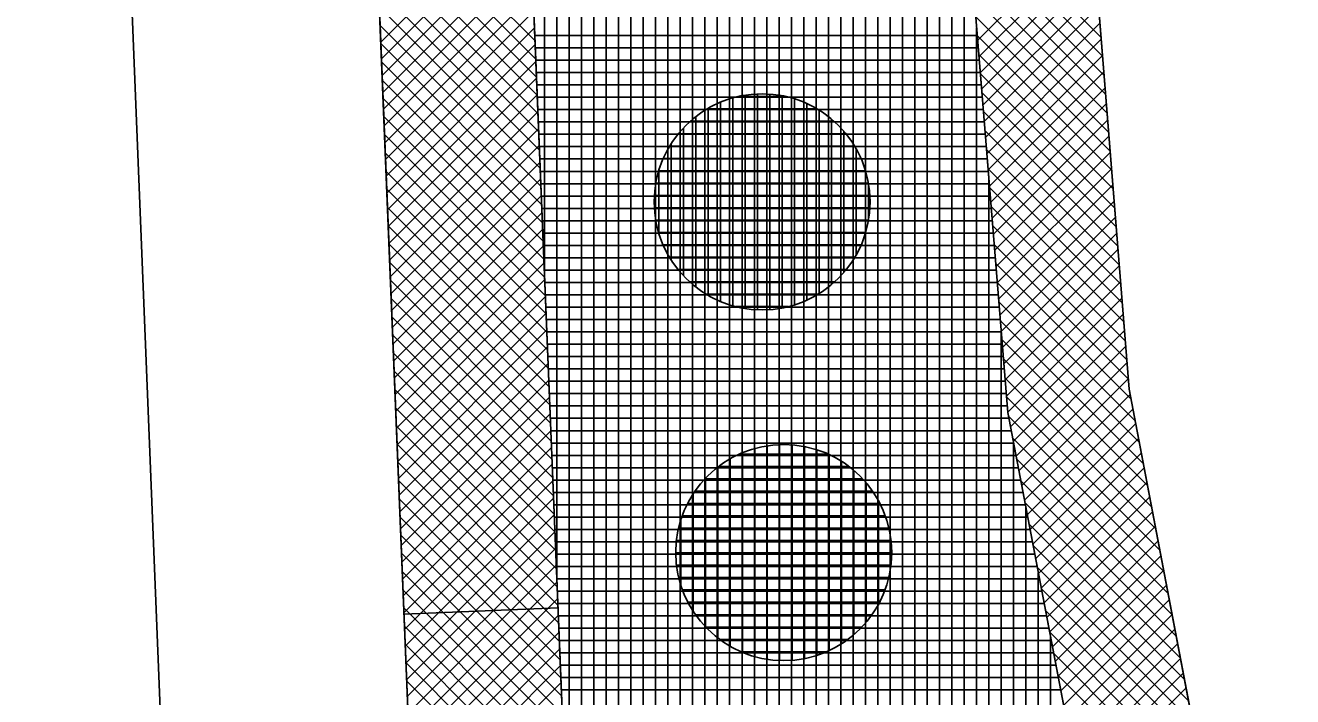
# Model space of a CAD drawing. Extents: x -565346 to -564154, y -1097386 to -1095620.
# Drawn here: x -564343.14 to -564322.61, y -1095848.62 to -1095837.75 of the extents above; entities that cross this region are included whole.
import ezdxf

# ---------------------------------------------------------------- set-up
doc = ezdxf.new("R2010")
doc.units = 0
for name, color, linetype in [('Vrstva 1', 7, 'Continuous'), ('Vrstva 13', 7, 'Continuous'), ('Vrstva 41', 7, 'Continuous'), ('Vrstva 42', 7, 'Continuous'), ('Vrstva 43', 7, 'Continuous'), ('Vrstva 44', 7, 'Continuous')]:
    doc.layers.add(name, color=color, linetype=linetype)

msp = doc.modelspace()

# ---------------------------------------------------------------- linework, layer by layer
at = {"layer": 'Vrstva 1'}
for p, q in [((-564338.84, -1095900.99), (-564343.14, -1095794.87)), ((-564338.22, -1095817.34), (-564332.63, -1095955.35))]:
    msp.add_line(p, q, dxfattribs=at)
at = {"layer": 'Vrstva 13'}
for p, q in [((-564328.86, -1095798.5), (-564325.26, -1095843.64)), ((-564325.26, -1095843.64), (-564319.47, -1095873.99))]:
    msp.add_line(p, q, dxfattribs=at)
at = {"layer": 'Vrstva 41'}
msp.add_line((-564334.509, -1095847.18), (-564337.007, -1095847.281), dxfattribs=at)
for points in [[(-564339.576, -1095722.251), (-564342.067, -1095722.352), (-564338.22, -1095817.34), (-564334.985, -1095897.209), (-564332.487, -1095897.108), (-564335.722, -1095817.239)], [(-564325.945, -1095835.054), (-564327.939, -1095835.213), (-564327.225, -1095844.015), (-564321.435, -1095874.365), (-564319.268, -1095891.349), (-564317.284, -1095891.096), (-564319.47, -1095873.99), (-564325.26, -1095843.64)]]:
    msp.add_lwpolyline(points, close=True, dxfattribs=at)
at = {"layer": 'Vrstva 42'}
for p, q in [((-564337.489, -1095835.389), (-564334.881, -1095837.997)), ((-564337.477, -1095835.684), (-564334.869, -1095838.292)), ((-564334.978, -1095835.611), (-564337.383, -1095838.016)), ((-564327.895, -1095835.757), (-564325.715, -1095837.937)), ((-564337.465, -1095835.979), (-564334.857, -1095838.587)), ((-564334.967, -1095835.883), (-564337.372, -1095838.287)), ((-564334.956, -1095836.155), (-564337.361, -1095838.559)), ((-564327.87, -1095836.064), (-564325.69, -1095838.244)), ((-564325.858, -1095836.138), (-564327.713, -1095837.993)), ((-564337.453, -1095836.274), (-564334.845, -1095838.881)), ((-564334.945, -1095836.426), (-564337.35, -1095838.831)), ((-564327.845, -1095836.372), (-564325.666, -1095838.551)), ((-564325.837, -1095836.4), (-564327.692, -1095838.255)), ((-564337.441, -1095836.568), (-564334.833, -1095839.176)), ((-564334.934, -1095836.698), (-564337.339, -1095839.103)), ((-564327.82, -1095836.68), (-564325.641, -1095838.859)), ((-564325.817, -1095836.662), (-564327.671, -1095838.516)), ((-564337.429, -1095836.863), (-564334.822, -1095839.471)), ((-564334.923, -1095836.97), (-564337.327, -1095839.375)), ((-564327.795, -1095836.988), (-564325.617, -1095839.166)), ((-564325.796, -1095836.924), (-564327.65, -1095838.778)), ((-564337.417, -1095837.158), (-564334.81, -1095839.766)), ((-564334.912, -1095837.242), (-564337.316, -1095839.647)), ((-564325.775, -1095837.186), (-564327.629, -1095839.04)), ((-564337.405, -1095837.453), (-564334.798, -1095840.061)), ((-564327.77, -1095837.296), (-564325.592, -1095839.473)), ((-564325.754, -1095837.448), (-564327.607, -1095839.301)), ((-564334.901, -1095837.514), (-564337.305, -1095839.918)), ((-564327.745, -1095837.603), (-564325.568, -1095839.781)), ((-564337.393, -1095837.748), (-564334.786, -1095840.355)), ((-564334.89, -1095837.786), (-564337.294, -1095840.19)), ((-564325.733, -1095837.71), (-564327.586, -1095839.563)), ((-564337.381, -1095838.042), (-564334.774, -1095840.65)), ((-564334.879, -1095838.057), (-564337.283, -1095840.462)), ((-564327.72, -1095837.911), (-564325.543, -1095840.088)), ((-564325.712, -1095837.972), (-564327.565, -1095839.824)), ((-564327.695, -1095838.219), (-564325.519, -1095840.395)), ((-564325.691, -1095838.234), (-564327.544, -1095840.086)), ((-564337.37, -1095838.337), (-564334.762, -1095840.945)), ((-564334.868, -1095838.329), (-564337.272, -1095840.734)), ((-564337.358, -1095838.632), (-564334.75, -1095841.24)), ((-564334.857, -1095838.601), (-564337.261, -1095841.006)), ((-564327.67, -1095838.527), (-564325.494, -1095840.703)), ((-564325.67, -1095838.496), (-564327.522, -1095840.348)), ((-564334.846, -1095838.873), (-564337.25, -1095841.278)), ((-564327.645, -1095838.835), (-564325.47, -1095841.01)), ((-564325.649, -1095838.757), (-564327.501, -1095840.609)), ((-564337.346, -1095838.927), (-564334.738, -1095841.534)), ((-564325.628, -1095839.019), (-564327.48, -1095840.871)), ((-564337.334, -1095839.222), (-564334.726, -1095841.829)), ((-564334.835, -1095839.145), (-564337.239, -1095841.549)), ((-564327.62, -1095839.142), (-564325.445, -1095841.317)), ((-564325.608, -1095839.281), (-564327.459, -1095841.133)), ((-564334.824, -1095839.417), (-564337.228, -1095841.821)), ((-564327.595, -1095839.45), (-564325.421, -1095841.625)), ((-564337.322, -1095839.516), (-564334.714, -1095842.124)), ((-564334.813, -1095839.688), (-564337.217, -1095842.093)), ((-564325.587, -1095839.543), (-564327.438, -1095841.394)), ((-564337.31, -1095839.811), (-564334.702, -1095842.419)), ((-564327.57, -1095839.758), (-564325.396, -1095841.932)), ((-564325.566, -1095839.805), (-564327.416, -1095841.656)), ((-564337.298, -1095840.106), (-564334.69, -1095842.714)), ((-564334.802, -1095839.96), (-564337.206, -1095842.365)), ((-564327.545, -1095840.066), (-564325.372, -1095842.24)), ((-564325.545, -1095840.067), (-564327.395, -1095841.917)), ((-564334.791, -1095840.232), (-564337.195, -1095842.637)), ((-564337.286, -1095840.401), (-564334.678, -1095843.008)), ((-564334.78, -1095840.504), (-564337.184, -1095842.909)), ((-564327.52, -1095840.374), (-564325.347, -1095842.547)), ((-564325.524, -1095840.329), (-564327.374, -1095842.179)), ((-564337.274, -1095840.695), (-564334.666, -1095843.303)), ((-564327.495, -1095840.681), (-564325.323, -1095842.854)), ((-564325.503, -1095840.591), (-564327.353, -1095842.441)), ((-564334.769, -1095840.776), (-564337.173, -1095843.18)), ((-564325.482, -1095840.853), (-564327.331, -1095842.702)), ((-564337.262, -1095840.99), (-564334.654, -1095843.598)), ((-564334.758, -1095841.048), (-564337.162, -1095843.452)), ((-564327.47, -1095840.989), (-564325.298, -1095843.162)), ((-564325.461, -1095841.115), (-564327.31, -1095842.964)), ((-564337.25, -1095841.285), (-564334.642, -1095843.893)), ((-564334.747, -1095841.319), (-564337.151, -1095843.724)), ((-564327.445, -1095841.297), (-564325.274, -1095843.469)), ((-564325.44, -1095841.377), (-564327.289, -1095843.226)), ((-564337.238, -1095841.58), (-564334.63, -1095844.187)), ((-564334.736, -1095841.591), (-564337.14, -1095843.996)), ((-564327.42, -1095841.605), (-564325.23, -1095843.795)), ((-564325.42, -1095841.639), (-564327.268, -1095843.487)), ((-564337.226, -1095841.875), (-564334.619, -1095844.482)), ((-564334.725, -1095841.863), (-564337.129, -1095844.268)), ((-564327.396, -1095841.913), (-564325.164, -1095844.145)), ((-564325.399, -1095841.901), (-564327.247, -1095843.749)), ((-564337.214, -1095842.169), (-564334.607, -1095844.777)), ((-564334.714, -1095842.135), (-564337.118, -1095844.54)), ((-564325.378, -1095842.163), (-564327.225, -1095844.01)), ((-564327.371, -1095842.221), (-564325.097, -1095844.494)), ((-564337.202, -1095842.464), (-564334.595, -1095845.072)), ((-564334.703, -1095842.407), (-564337.107, -1095844.811)), ((-564327.346, -1095842.528), (-564325.03, -1095844.844)), ((-564325.357, -1095842.425), (-564327.18, -1095844.248)), ((-564337.19, -1095842.759), (-564334.583, -1095845.367)), ((-564334.692, -1095842.679), (-564337.096, -1095845.083)), ((-564325.336, -1095842.687), (-564327.135, -1095844.486)), ((-564334.681, -1095842.95), (-564337.085, -1095845.355)), ((-564327.321, -1095842.836), (-564324.964, -1095845.193)), ((-564325.315, -1095842.949), (-564327.09, -1095844.723)), ((-564337.178, -1095843.054), (-564334.571, -1095845.661)), ((-564327.296, -1095843.144), (-564324.897, -1095845.543)), ((-564337.167, -1095843.348), (-564334.559, -1095845.956)), ((-564334.67, -1095843.222), (-564337.074, -1095845.627)), ((-564325.294, -1095843.211), (-564327.045, -1095844.961)), ((-564334.659, -1095843.494), (-564337.063, -1095845.899)), ((-564327.271, -1095843.452), (-564324.83, -1095845.892)), ((-564325.273, -1095843.473), (-564326.999, -1095845.198)), ((-564337.155, -1095843.643), (-564334.547, -1095846.251)), ((-564334.648, -1095843.766), (-564337.052, -1095846.171)), ((-564327.246, -1095843.76), (-564324.764, -1095846.242)), ((-564325.244, -1095843.726), (-564326.954, -1095845.436)), ((-564337.143, -1095843.938), (-564334.535, -1095846.546)), ((-564325.198, -1095843.963), (-564326.909, -1095845.674)), ((-564334.637, -1095844.038), (-564337.041, -1095846.442)), ((-564327.214, -1095844.075), (-564324.697, -1095846.591)), ((-564325.153, -1095844.201), (-564326.863, -1095845.911)), ((-564337.131, -1095844.233), (-564334.523, -1095846.841)), ((-564334.626, -1095844.31), (-564337.03, -1095846.714)), ((-564327.147, -1095844.424), (-564324.63, -1095846.941)), ((-564337.119, -1095844.528), (-564334.511, -1095847.135)), ((-564334.615, -1095844.581), (-564337.019, -1095846.986)), ((-564325.108, -1095844.438), (-564326.818, -1095846.149)), ((-564337.107, -1095844.822), (-564334.499, -1095847.43)), ((-564327.08, -1095844.774), (-564324.564, -1095847.29)), ((-564325.062, -1095844.676), (-564326.773, -1095846.386)), ((-564334.604, -1095844.853), (-564337.008, -1095847.258)), ((-564325.017, -1095844.913), (-564326.727, -1095846.624)), ((-564337.095, -1095845.117), (-564334.487, -1095847.725)), ((-564334.593, -1095845.125), (-564336.997, -1095847.53)), ((-564327.014, -1095845.123), (-564324.497, -1095847.64)), ((-564324.972, -1095845.151), (-564326.682, -1095846.861)), ((-564337.083, -1095845.412), (-564334.475, -1095848.02)), ((-564334.581, -1095845.397), (-564336.986, -1095847.802)), ((-564324.926, -1095845.388), (-564326.637, -1095847.099)), ((-564326.947, -1095845.473), (-564324.43, -1095847.989)), ((-564324.881, -1095845.626), (-564326.591, -1095847.336)), ((-564337.071, -1095845.707), (-564334.463, -1095848.314)), ((-564334.57, -1095845.669), (-564336.975, -1095848.073)), ((-564326.88, -1095845.822), (-564324.364, -1095848.339)), ((-564324.836, -1095845.863), (-564326.546, -1095847.574)), ((-564337.059, -1095846.002), (-564334.451, -1095848.609)), ((-564334.559, -1095845.941), (-564336.964, -1095848.345)), ((-564334.548, -1095846.212), (-564336.953, -1095848.617)), ((-564326.814, -1095846.172), (-564324.297, -1095848.688)), ((-564324.791, -1095846.101), (-564326.501, -1095847.811)), ((-564337.047, -1095846.296), (-564334.439, -1095848.904)), ((-564334.537, -1095846.484), (-564336.942, -1095848.889)), ((-564324.745, -1095846.339), (-564326.455, -1095848.049)), ((-564337.035, -1095846.591), (-564334.428, -1095849.199)), ((-564326.747, -1095846.521), (-564324.23, -1095849.038)), ((-564324.7, -1095846.576), (-564326.41, -1095848.286)), ((-564337.023, -1095846.886), (-564334.416, -1095849.494)), ((-564334.526, -1095846.756), (-564336.931, -1095849.161)), ((-564326.68, -1095846.871), (-564324.164, -1095849.387)), ((-564324.655, -1095846.814), (-564326.365, -1095848.524)), ((-564334.515, -1095847.028), (-564336.92, -1095849.433)), ((-564324.609, -1095847.051), (-564326.32, -1095848.761)), ((-564337.011, -1095847.181), (-564334.404, -1095849.788)), ((-564334.504, -1095847.3), (-564336.909, -1095849.704)), ((-564326.614, -1095847.22), (-564324.097, -1095849.737)), ((-564324.564, -1095847.289), (-564326.274, -1095848.999)), ((-564336.999, -1095847.475), (-564334.392, -1095850.083)), ((-564334.493, -1095847.572), (-564336.898, -1095849.976)), ((-564326.547, -1095847.57), (-564324.03, -1095850.086)), ((-564324.519, -1095847.526), (-564326.229, -1095849.236)), ((-564336.987, -1095847.77), (-564334.38, -1095850.378)), ((-564334.482, -1095847.843), (-564336.887, -1095850.248)), ((-564326.48, -1095847.919), (-564323.964, -1095850.436)), ((-564324.473, -1095847.764), (-564326.184, -1095849.474)), ((-564336.976, -1095848.065), (-564334.368, -1095850.673)), ((-564334.471, -1095848.115), (-564336.876, -1095850.52)), ((-564324.428, -1095848.001), (-564326.138, -1095849.712)), ((-564326.413, -1095848.269), (-564323.897, -1095850.785)), ((-564324.383, -1095848.239), (-564326.093, -1095849.949)), ((-564336.964, -1095848.36), (-564334.356, -1095850.967)), ((-564334.46, -1095848.387), (-564336.865, -1095850.792)), ((-564324.337, -1095848.476), (-564326.048, -1095850.187))]:
    msp.add_line(p, q, dxfattribs=at)
at = {"layer": 'Vrstva 43'}
for p, q in [((-564334.13, -1095856.582), (-564334.13, -1095676.285)), ((-564334.73, -1095841.782), (-564334.73, -1095676.474)), ((-564334.53, -1095846.715), (-564334.53, -1095676.411)), ((-564334.33, -1095851.649), (-564334.33, -1095676.348)), ((-564333.93, -1095861.515), (-564333.93, -1095698.777)), ((-564333.73, -1095866.448), (-564333.73, -1095702.753)), ((-564333.53, -1095871.381), (-564333.53, -1095706.728)), ((-564333.33, -1095876.315), (-564333.33, -1095710.704)), ((-564333.13, -1095881.248), (-564333.13, -1095714.68)), ((-564332.93, -1095886.181), (-564332.93, -1095718.655)), ((-564332.73, -1095891.114), (-564332.73, -1095722.631)), ((-564332.53, -1095896.047), (-564332.53, -1095726.606)), ((-564332.33, -1095918.631), (-564332.33, -1095730.582)), ((-564332.13, -1095918.66), (-564332.13, -1095737.899)), ((-564331.93, -1095918.689), (-564331.93, -1095747.443)), ((-564331.73, -1095918.719), (-564331.73, -1095756.988)), ((-564331.53, -1095918.748), (-564331.53, -1095765.482)), ((-564331.33, -1095918.778), (-564331.33, -1095765.472)), ((-564331.13, -1095918.807), (-564331.13, -1095765.462)), ((-564330.93, -1095922.566), (-564330.93, -1095765.452)), ((-564330.73, -1095927.504), (-564330.73, -1095765.442)), ((-564330.53, -1095932.441), (-564330.53, -1095765.432)), ((-564330.33, -1095937.379), (-564330.33, -1095765.422)), ((-564330.13, -1095942.316), (-564330.13, -1095765.412)), ((-564329.93, -1095947.254), (-564329.93, -1095765.402)), ((-564329.73, -1095952.191), (-564329.73, -1095765.392)), ((-564329.53, -1095956.039), (-564329.53, -1095766.509)), ((-564329.33, -1095958.145), (-564329.33, -1095776.058)), ((-564329.13, -1095960.252), (-564329.13, -1095785.608)), ((-564328.93, -1095962.358), (-564328.93, -1095795.158)), ((-564328.73, -1095964.464), (-564328.73, -1095800.13)), ((-564328.53, -1095966.571), (-564328.53, -1095802.638)), ((-564328.33, -1095968.677), (-564328.33, -1095805.146)), ((-564328.13, -1095970.783), (-564328.13, -1095807.653)), ((-564327.93, -1095972.89), (-564327.93, -1095835.324)), ((-564327.73, -1095974.996), (-564327.73, -1095837.789)), ((-564334.887, -1095837.91), (-564327.72, -1095837.91)), ((-564334.879, -1095838.11), (-564327.704, -1095838.11)), ((-564334.871, -1095838.31), (-564327.688, -1095838.31)), ((-564334.863, -1095838.51), (-564327.672, -1095838.51)), ((-564334.855, -1095838.71), (-564327.655, -1095838.71)), ((-564334.846, -1095838.91), (-564327.639, -1095838.91)), ((-564334.838, -1095839.11), (-564327.623, -1095839.11)), ((-564334.83, -1095839.31), (-564327.607, -1095839.31)), ((-564334.822, -1095839.51), (-564327.59, -1095839.51)), ((-564334.814, -1095839.71), (-564327.574, -1095839.71)), ((-564334.806, -1095839.91), (-564327.558, -1095839.91)), ((-564334.798, -1095840.11), (-564327.542, -1095840.11)), ((-564334.79, -1095840.31), (-564327.526, -1095840.31)), ((-564327.53, -1095977.103), (-564327.53, -1095840.255)), ((-564334.782, -1095840.51), (-564327.509, -1095840.51)), ((-564334.773, -1095840.71), (-564327.493, -1095840.71)), ((-564334.765, -1095840.91), (-564327.477, -1095840.91)), ((-564334.757, -1095841.11), (-564327.461, -1095841.11)), ((-564334.749, -1095841.31), (-564327.444, -1095841.31)), ((-564334.741, -1095841.51), (-564327.428, -1095841.51)), ((-564334.733, -1095841.71), (-564327.412, -1095841.71)), ((-564334.725, -1095841.91), (-564327.396, -1095841.91)), ((-564334.717, -1095842.11), (-564327.38, -1095842.11)), ((-564334.709, -1095842.31), (-564327.363, -1095842.31)), ((-564334.7, -1095842.51), (-564327.347, -1095842.51)), ((-564334.692, -1095842.71), (-564327.331, -1095842.71)), ((-564327.33, -1095979.209), (-564327.33, -1095842.721)), ((-564334.684, -1095842.91), (-564327.315, -1095842.91)), ((-564334.676, -1095843.11), (-564327.298, -1095843.11)), ((-564334.668, -1095843.31), (-564327.282, -1095843.31)), ((-564334.66, -1095843.51), (-564327.266, -1095843.51)), ((-564334.652, -1095843.71), (-564327.25, -1095843.71)), ((-564334.644, -1095843.91), (-564327.234, -1095843.91)), ((-564334.636, -1095844.11), (-564327.207, -1095844.11)), ((-564334.628, -1095844.31), (-564327.169, -1095844.31)), ((-564334.619, -1095844.51), (-564327.131, -1095844.51)), ((-564327.13, -1095981.315), (-564327.13, -1095844.513)), ((-564334.611, -1095844.71), (-564327.092, -1095844.71)), ((-564334.603, -1095844.91), (-564327.054, -1095844.91)), ((-564334.595, -1095845.11), (-564327.016, -1095845.11)), ((-564334.587, -1095845.31), (-564326.978, -1095845.31)), ((-564334.579, -1095845.51), (-564326.94, -1095845.51)), ((-564326.93, -1095983.422), (-564326.93, -1095845.561)), ((-564334.571, -1095845.71), (-564326.902, -1095845.71)), ((-564334.563, -1095845.91), (-564326.863, -1095845.91)), ((-564334.555, -1095846.11), (-564326.825, -1095846.11)), ((-564334.546, -1095846.31), (-564326.787, -1095846.31)), ((-564334.538, -1095846.51), (-564326.749, -1095846.51)), ((-564326.73, -1095985.528), (-564326.73, -1095846.61)), ((-564334.53, -1095846.71), (-564326.711, -1095846.71)), ((-564334.522, -1095846.91), (-564326.673, -1095846.91)), ((-564334.514, -1095847.11), (-564326.635, -1095847.11)), ((-564334.506, -1095847.31), (-564326.596, -1095847.31)), ((-564334.498, -1095847.51), (-564326.558, -1095847.51)), ((-564334.49, -1095847.71), (-564326.52, -1095847.71)), ((-564326.53, -1095987.634), (-564326.53, -1095847.658)), ((-564334.482, -1095847.91), (-564326.482, -1095847.91)), ((-564334.473, -1095848.11), (-564326.444, -1095848.11)), ((-564334.465, -1095848.31), (-564326.406, -1095848.31)), ((-564334.457, -1095848.51), (-564326.367, -1095848.51))]:
    msp.add_line(p, q, dxfattribs=at)
for points in [[(-564339.576, -1095722.251), (-564332.487, -1095897.108), (-564334.985, -1095897.209), (-564334.17, -1095918.36), (-564331.082, -1095918.814), (-564329.607, -1095955.228), (-564324.705, -1096006.855), (-564319.072, -1096049.639)], [(-564312.296, -1096047.478), (-564317.708, -1096006.365), (-564316.779, -1095990.732), (-564322.792, -1095953.471), (-564319.837, -1095918.359), (-564317.9, -1095918.68), (-564316.23, -1095899.34), (-564317.284, -1095891.096), (-564319.268, -1095891.349), (-564321.435, -1095874.365), (-564327.225, -1095844.015), (-564327.939, -1095835.213), (-564325.945, -1095835.054), (-564328.86, -1095798.5), (-564329.554, -1095765.383)]]:
    msp.add_lwpolyline(points, dxfattribs=at)
at = {"layer": 'Vrstva 44'}
for p, q in [((-564331.48, -1095842.33), (-564331.48, -1095838.877)), ((-564331.28, -1095842.351), (-564331.28, -1095838.858)), ((-564331.08, -1095842.349), (-564331.08, -1095838.86)), ((-564330.88, -1095842.322), (-564330.88, -1095838.886)), ((-564332.08, -1095842.117), (-564332.08, -1095839.091)), ((-564331.88, -1095842.217), (-564331.88, -1095838.992)), ((-564331.68, -1095842.288), (-564331.68, -1095838.92)), ((-564331.594, -1095838.9), (-564330.812, -1095838.9)), ((-564330.68, -1095842.272), (-564330.68, -1095838.935)), ((-564330.48, -1095842.196), (-564330.48, -1095839.013)), ((-564332.369, -1095839.3), (-564330.04, -1095839.3)), ((-564332.28, -1095841.984), (-564332.28, -1095839.224)), ((-564332.096, -1095839.1), (-564330.313, -1095839.1)), ((-564330.28, -1095842.089), (-564330.28, -1095839.12)), ((-564330.08, -1095841.943), (-564330.08, -1095839.264)), ((-564332.559, -1095839.5), (-564329.848, -1095839.5)), ((-564332.48, -1095841.799), (-564332.48, -1095839.409)), ((-564329.88, -1095841.746), (-564329.88, -1095839.462)), ((-564332.702, -1095839.7), (-564329.708, -1095839.7)), ((-564332.68, -1095841.541), (-564332.68, -1095839.667)), ((-564332.805, -1095839.9), (-564329.602, -1095839.9)), ((-564329.68, -1095841.46), (-564329.68, -1095839.745)), ((-564332.88, -1095841.101), (-564332.88, -1095840.107)), ((-564332.878, -1095840.1), (-564329.53, -1095840.1)), ((-564332.926, -1095840.3), (-564329.483, -1095840.3)), ((-564329.48, -1095840.901), (-564329.48, -1095840.316)), ((-564332.951, -1095840.5), (-564329.459, -1095840.5)), ((-564332.951, -1095840.7), (-564329.458, -1095840.7)), ((-564332.927, -1095840.9), (-564329.48, -1095840.9)), ((-564332.88, -1095841.1), (-564329.528, -1095841.1)), ((-564332.809, -1095841.3), (-564329.601, -1095841.3)), ((-564332.706, -1095841.5), (-564329.702, -1095841.5)), ((-564332.566, -1095841.7), (-564329.842, -1095841.7)), ((-564332.378, -1095841.9), (-564330.028, -1095841.9)), ((-564332.109, -1095842.1), (-564330.296, -1095842.1)), ((-564331.632, -1095842.3), (-564330.776, -1095842.3)), ((-564331.32, -1095847.97), (-564331.32, -1095844.597)), ((-564331.12, -1095848.012), (-564331.12, -1095844.556)), ((-564330.92, -1095848.032), (-564330.92, -1095844.537)), ((-564330.72, -1095848.028), (-564330.72, -1095844.541)), ((-564330.52, -1095848), (-564330.52, -1095844.567)), ((-564330.32, -1095847.948), (-564330.32, -1095844.618)), ((-564331.72, -1095847.803), (-564331.72, -1095844.765)), ((-564331.572, -1095844.69), (-564330.136, -1095844.69)), ((-564331.52, -1095847.902), (-564331.52, -1095844.667)), ((-564330.12, -1095847.871), (-564330.12, -1095844.698)), ((-564329.92, -1095847.762), (-564329.92, -1095844.806)), ((-564331.92, -1095847.671), (-564331.92, -1095844.896)), ((-564331.911, -1095844.89), (-564329.799, -1095844.89)), ((-564329.72, -1095847.614), (-564329.72, -1095844.953)), ((-564332.131, -1095845.09), (-564329.577, -1095845.09)), ((-564332.12, -1095847.49), (-564332.12, -1095845.078)), ((-564329.52, -1095847.414), (-564329.52, -1095845.152)), ((-564332.32, -1095847.236), (-564332.32, -1095845.332)), ((-564332.293, -1095845.29), (-564329.414, -1095845.29)), ((-564329.32, -1095847.122), (-564329.32, -1095845.443)), ((-564332.412, -1095845.49), (-564329.297, -1095845.49)), ((-564332.52, -1095846.816), (-564332.52, -1095845.754)), ((-564332.5, -1095845.69), (-564329.21, -1095845.69)), ((-564332.558, -1095845.89), (-564329.15, -1095845.89)), ((-564329.12, -1095846.504), (-564329.12, -1095846.055)), ((-564332.591, -1095846.09), (-564329.116, -1095846.09)), ((-564332.602, -1095846.29), (-564329.106, -1095846.29)), ((-564332.591, -1095846.49), (-564329.118, -1095846.49)), ((-564332.556, -1095846.69), (-564329.154, -1095846.69)), ((-564332.494, -1095846.89), (-564329.213, -1095846.89)), ((-564332.405, -1095847.09), (-564329.303, -1095847.09)), ((-564332.286, -1095847.29), (-564329.424, -1095847.29)), ((-564332.12, -1095847.49), (-564329.588, -1095847.49)), ((-564331.893, -1095847.69), (-564329.813, -1095847.69)), ((-564331.546, -1095847.89), (-564330.164, -1095847.89))]:
    msp.add_line(p, q, dxfattribs=at)
for centre in [(-564331.204, -1095840.604), (-564330.854, -1095846.284)]:
    msp.add_circle(centre, 1.75, dxfattribs=at)

doc.saveas('drawing.dxf')
